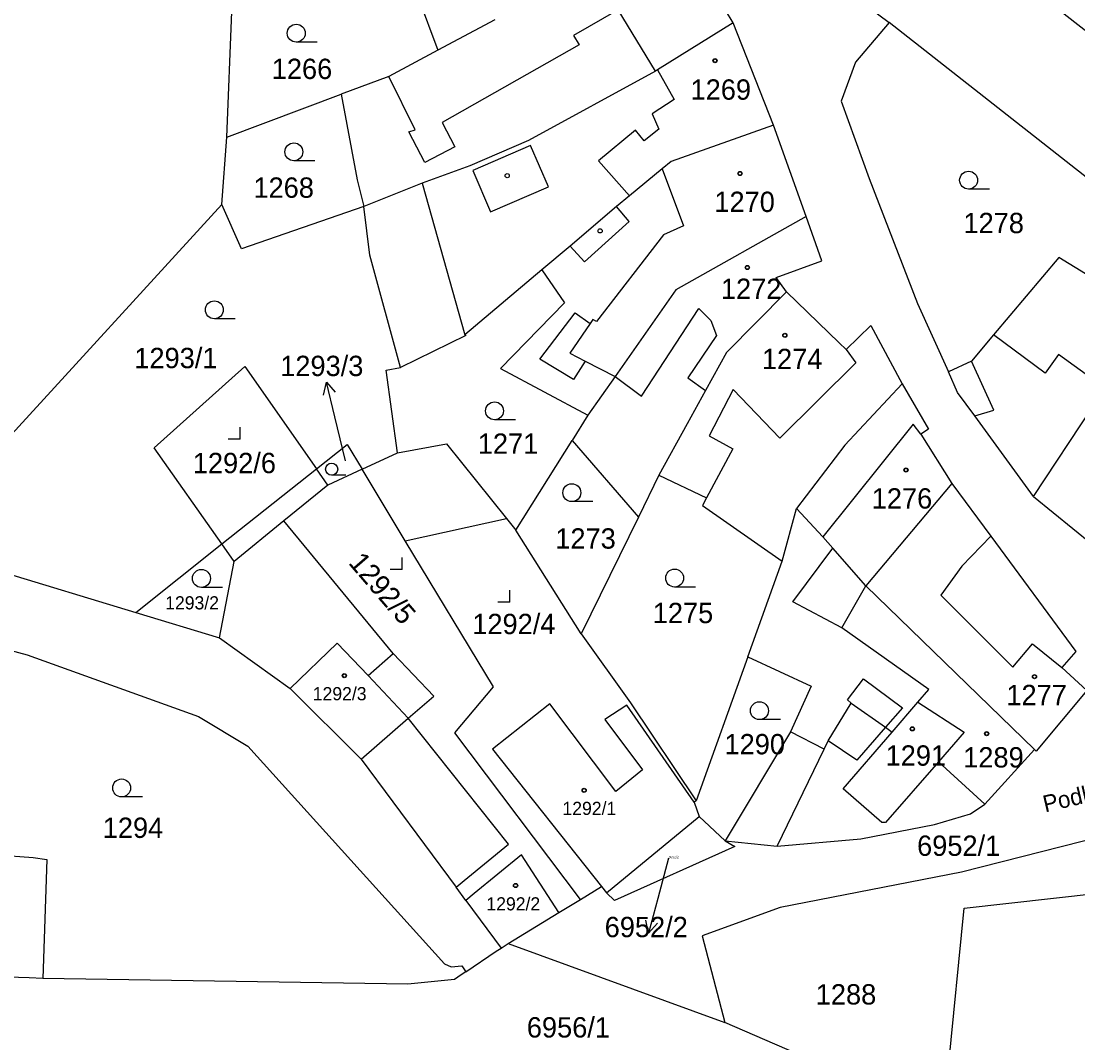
# Model space of a CAD drawing. Extents: x -593183 to -588034, y -1130415 to -1124994.
# Drawn here: x -590543.6 to -590455.2, y -1129282.9 to -1129197.4 of the extents above; entities that cross this region are included whole.
import ezdxf

# ---------------------------------------------------------------- set-up
doc = ezdxf.new("R2010")
doc.units = 0
for name, color, linetype in [('Vrstva 1', 7, 'Continuous'), ('Vrstva 15', 7, 'Continuous'), ('Vrstva 16', 7, 'Continuous'), ('Vrstva 18', 7, 'Continuous'), ('Vrstva 19', 7, 'Continuous'), ('Vrstva 25', 7, 'Continuous'), ('Vrstva 4', 7, 'Continuous')]:
    doc.layers.add(name, color=color, linetype=linetype)

msp = doc.modelspace()

# ---------------------------------------------------------------- linework, layer by layer
at = {"layer": 'Vrstva 1'}
for p, q in [((-590485.36, -1129174.1), (-590451.45, -1129200.65)), ((-590501.06, -1129174.91), (-590470.99, -1129197.54)), ((-590484.02, -1129197.57), (-590488.98, -1129189.3)), ((-590511.81, -1129191.46), (-590508.73, -1129199.86)), ((-590526.37, -1129207.11), (-590525.94, -1129196.63)), ((-590503.95, -1129197.3), (-590508.73, -1129199.86)), ((-590484.02, -1129197.57), (-590490.35, -1129201.49)), ((-590480.65, -1129206.11), (-590484.02, -1129197.57)), ((-590470.99, -1129197.54), (-590473.8, -1129200.86)), ((-590451.81, -1129212.59), (-590470.99, -1129197.54)), ((-590508.73, -1129199.86), (-590512.83, -1129202.05)), ((-590473.8, -1129200.86), (-590475, -1129204.11)), ((-590490.52, -1129201.6), (-590501.15, -1129207.41)), ((-590490.35, -1129201.49), (-590490.52, -1129201.6)), ((-590512.83, -1129202.05), (-590516.81, -1129203.54)), ((-590526.37, -1129207.11), (-590516.81, -1129203.54)), ((-590516.81, -1129203.54), (-590515.47, -1129210.69)), ((-590475, -1129204.11), (-590472.66, -1129210.59)), ((-590480.65, -1129206.11), (-590489.21, -1129209.16)), ((-590477.92, -1129213.75), (-590480.65, -1129206.11)), ((-590526.77, -1129212.75), (-590526.37, -1129207.11)), ((-590501.15, -1129207.41), (-590506.04, -1129209.52)), ((-590506.04, -1129209.52), (-590510.02, -1129210.98)), ((-590489.21, -1129209.16), (-590489.95, -1129209.77)), ((-590489.95, -1129209.77), (-590492.69, -1129212.03)), ((-590472.66, -1129210.59), (-590468.6, -1129221.03)), ((-590515.47, -1129210.69), (-590514.9, -1129212.93)), ((-590510.02, -1129210.98), (-590514.9, -1129212.93)), ((-590492.69, -1129212.03), (-590493.77, -1129212.93)), ((-590526.77, -1129212.75), (-590550.27, -1129238.43)), ((-590525.15, -1129216.46), (-590526.77, -1129212.75)), ((-590514.9, -1129212.93), (-590525.15, -1129216.46)), ((-590514.42, -1129216.98), (-590514.9, -1129212.93)), ((-590493.77, -1129212.93), (-590497.67, -1129216.23)), ((-590477.92, -1129213.75), (-590488.82, -1129219.9)), ((-590476.6, -1129217.45), (-590477.92, -1129213.75)), ((-590497.67, -1129216.23), (-590500.02, -1129218.21)), ((-590511.84, -1129226.38), (-590514.42, -1129216.98)), ((-590480.44, -1129218.87), (-590476.6, -1129217.45)), ((-590456.8, -1129217.19), (-590462.27, -1129223.66)), ((-590452.85, -1129219.6), (-590456.8, -1129217.19)), ((-590500.02, -1129218.21), (-590506.47, -1129223.65)), ((-590500.02, -1129218.21), (-590498.13, -1129220.98)), ((-590480.08, -1129219.35), (-590480.44, -1129218.87)), ((-590479.56, -1129220.05), (-590480.08, -1129219.35)), ((-590488.82, -1129219.9), (-590493.9, -1129227.14)), ((-590479.56, -1129220.05), (-590484.59, -1129225.12)), ((-590479.56, -1129220.05), (-590475.15, -1129224.31)), ((-590498.13, -1129220.98), (-590503.47, -1129226.48)), ((-590468.6, -1129221.03), (-590466.03, -1129226.74)), ((-590474.57, -1129224.87), (-590472.52, -1129222.88)), ((-590472.52, -1129222.88), (-590469.9, -1129227.76)), ((-590506.39, -1129223.71), (-590511.84, -1129226.38)), ((-590506.47, -1129223.65), (-590506.39, -1129223.71)), ((-590462.27, -1129223.66), (-590464.09, -1129225.86)), ((-590475.15, -1129224.31), (-590474.57, -1129224.87)), ((-590484.59, -1129225.12), (-590486.34, -1129228.31)), ((-590532.43, -1129233.09), (-590524.87, -1129226.31)), ((-590524.87, -1129226.31), (-590518.86, -1129234.86)), ((-590513.05, -1129226.6), (-590511.84, -1129226.38)), ((-590503.47, -1129226.48), (-590496.17, -1129230.38)), ((-590464.09, -1129225.86), (-590466.03, -1129226.74)), ((-590512.1, -1129233.51), (-590513.05, -1129226.6)), ((-590493.9, -1129227.14), (-590496.17, -1129230.38)), ((-590465.26, -1129228.46), (-590466.03, -1129226.74)), ((-590469.9, -1129227.76), (-590474.69, -1129232.87)), ((-590469.9, -1129227.76), (-590467.68, -1129231.53)), ((-590486.34, -1129228.31), (-590487.87, -1129231.08)), ((-590463.82, -1129230.43), (-590465.26, -1129228.46)), ((-590458.91, -1129237.16), (-590453.98, -1129229.7)), ((-590496.17, -1129230.38), (-590497.49, -1129232.49)), ((-590458.91, -1129237.16), (-590463.82, -1129230.43)), ((-590487.87, -1129231.08), (-590490.24, -1129235.39)), ((-590467.68, -1129231.53), (-590468.33, -1129231.95)), ((-590502.21, -1129239.98), (-590497.49, -1129232.49)), ((-590497.49, -1129232.49), (-590491.95, -1129238.89)), ((-590468.33, -1129231.95), (-590465.74, -1129236.07)), ((-590526.78, -1129241.14), (-590532.43, -1129233.09)), ((-590518.86, -1129234.86), (-590516.3, -1129232.83)), ((-590516.3, -1129232.83), (-590515.06, -1129234.89)), ((-590515.06, -1129234.89), (-590512.1, -1129233.51)), ((-590512.1, -1129233.51), (-590507.99, -1129232.76)), ((-590507.99, -1129232.76), (-590502.99, -1129239)), ((-590474.69, -1129232.87), (-590478.73, -1129238.18)), ((-590526.78, -1129241.14), (-590518.86, -1129234.86)), ((-590517.91, -1129236.21), (-590518.86, -1129234.86)), ((-590515.06, -1129234.89), (-590517.91, -1129236.21)), ((-590511.45, -1129240.89), (-590515.06, -1129234.89)), ((-590490.24, -1129235.39), (-590491.95, -1129238.89)), ((-590490.24, -1129235.39), (-590486.25, -1129237.29)), ((-590465.74, -1129236.07), (-590472.93, -1129244.63)), ((-590465.74, -1129236.07), (-590462.49, -1129240.48)), ((-590486.25, -1129237.29), (-590486.58, -1129237.91)), ((-590486.58, -1129237.91), (-590479.92, -1129242.57)), ((-590458.91, -1129237.16), (-590453.98, -1129241.19)), ((-590491.95, -1129238.89), (-590496.73, -1129248.66)), ((-590479.92, -1129242.57), (-590478.73, -1129238.18)), ((-590476.54, -1129240.53), (-590478.73, -1129238.18)), ((-590521.59, -1129239.21), (-590525.75, -1129242.61)), ((-590512.46, -1129250.3), (-590521.59, -1129239.21)), ((-590502.99, -1129239), (-590502.21, -1129239.98)), ((-590496.73, -1129248.66), (-590502.21, -1129239.98)), ((-590475.7, -1129241.48), (-590476.54, -1129240.53)), ((-590462.49, -1129240.48), (-590455.36, -1129250.13)), ((-590533.98, -1129246.86), (-590526.78, -1129241.14)), ((-590525.75, -1129242.61), (-590526.78, -1129241.14)), ((-590504.08, -1129253.09), (-590511.45, -1129240.89)), ((-590472.93, -1129244.63), (-590475.7, -1129241.48)), ((-590546.29, -1129243.13), (-590533.98, -1129246.86)), ((-590526.97, -1129248.99), (-590525.75, -1129242.61)), ((-590482.79, -1129250.59), (-590479.92, -1129242.57)), ((-590472.93, -1129244.63), (-590458.84, -1129258.33)), ((-590533.98, -1129246.86), (-590526.97, -1129248.99)), ((-590548.49, -1129248.97), (-590543.07, -1129250.41)), ((-590526.97, -1129248.99), (-590521.06, -1129253.22)), ((-590496.73, -1129248.66), (-590492.6, -1129254.42)), ((-590509.06, -1129253.86), (-590512.46, -1129250.3)), ((-590455.36, -1129250.13), (-590456.54, -1129251.48)), ((-590543.07, -1129250.41), (-590528.73, -1129255.56)), ((-590482.79, -1129250.59), (-590487.11, -1129262.63)), ((-590482.79, -1129250.59), (-590477.51, -1129253.03)), ((-590456.54, -1129251.48), (-590454.46, -1129253.4)), ((-590477.51, -1129253.03), (-590479.24, -1129256.84)), ((-590521.06, -1129253.22), (-590515.14, -1129259.14)), ((-590511.19, -1129255.71), (-590509.06, -1129253.86)), ((-590507.3, -1129256.94), (-590504.08, -1129253.09)), ((-590454.46, -1129253.4), (-590458.69, -1129258.46)), ((-590499.36, -1129254.52), (-590504.16, -1129258.29)), ((-590493.84, -1129261.85), (-590499.36, -1129254.52)), ((-590492.92, -1129254.63), (-590494.77, -1129255.83)), ((-590487.28, -1129262.74), (-590492.92, -1129254.63)), ((-590492.6, -1129254.42), (-590487.11, -1129262.63)), ((-590476.09, -1129257.59), (-590474.15, -1129254.44)), ((-590474.15, -1129254.44), (-590471.28, -1129256.46)), ((-590470.74, -1129256.87), (-590468.58, -1129254.37)), ((-590468.58, -1129254.37), (-590464.71, -1129256.88)), ((-590528.73, -1129255.56), (-590524.61, -1129258.06)), ((-590502.8, -1129266.24), (-590511.19, -1129255.71)), ((-590494.77, -1129255.83), (-590491.6, -1129260.04)), ((-590471.28, -1129256.46), (-590470.74, -1129256.87)), ((-590496.8, -1129270.86), (-590507.3, -1129256.94)), ((-590479.24, -1129256.84), (-590484.7, -1129265.95)), ((-590464.71, -1129256.88), (-590466.87, -1129259.35)), ((-590524.61, -1129258.06), (-590508.16, -1129276.26)), ((-590504.16, -1129258.29), (-590495.03, -1129269.78)), ((-590480.35, -1129266.41), (-590476.43, -1129258.3)), ((-590476.43, -1129258.3), (-590476.09, -1129257.59)), ((-590462.98, -1129262.91), (-590458.84, -1129258.33)), ((-590458.69, -1129258.46), (-590458.84, -1129258.33)), ((-590515.14, -1129259.14), (-590507.2, -1129269.84)), ((-590491.6, -1129260.04), (-590493.84, -1129261.85)), ((-590466.87, -1129259.35), (-590462.98, -1129262.91)), ((-590487.11, -1129262.63), (-590487.28, -1129262.74)), ((-590487.28, -1129262.74), (-590486.88, -1129263.92)), ((-590440.8, -1129262.47), (-590464.94, -1129268.58)), ((-590464.18, -1129263.7), (-590462.98, -1129262.91)), ((-590494.61, -1129270.3), (-590486.88, -1129263.92)), ((-590486.88, -1129263.92), (-590484.7, -1129265.95)), ((-590467.2, -1129264.59), (-590464.18, -1129263.7)), ((-590473.36, -1129265.81), (-590467.2, -1129264.59)), ((-590506.51, -1129269.28), (-590502.8, -1129266.24)), ((-590484.7, -1129265.95), (-590483.88, -1129266.43)), ((-590484.7, -1129265.95), (-590480.35, -1129266.41)), ((-590480.35, -1129266.41), (-590473.36, -1129265.81)), ((-590552.79, -1129266.55), (-590542.57, -1129267.37)), ((-590501.72, -1129267.14), (-590505.68, -1129270.37)), ((-590498.59, -1129271.96), (-590501.72, -1129267.14)), ((-590483.88, -1129266.43), (-590493.95, -1129270.96)), ((-590542.57, -1129267.37), (-590541.43, -1129267.52)), ((-590541.43, -1129267.52), (-590541.75, -1129277.47)), ((-590464.94, -1129268.58), (-590480.1, -1129271.54)), ((-590507.2, -1129269.84), (-590506.51, -1129269.28)), ((-590496.8, -1129270.86), (-590495.03, -1129269.78)), ((-590495.03, -1129269.78), (-590494.61, -1129270.3)), ((-590506.38, -1129270.94), (-590507.2, -1129269.84)), ((-590505.68, -1129270.37), (-590506.38, -1129270.94)), ((-590493.95, -1129270.96), (-590494.61, -1129270.3)), ((-590464.7, -1129271.59), (-590453.5, -1129270.33)), ((-590506.38, -1129270.94), (-590503.43, -1129274.93)), ((-590498.59, -1129271.96), (-590496.8, -1129270.86)), ((-590480.1, -1129271.54), (-590486.61, -1129273.9)), ((-590466.23, -1129287.01), (-590464.7, -1129271.59)), ((-590502.83, -1129274.54), (-590498.59, -1129271.96)), ((-590486.61, -1129273.9), (-590484.73, -1129281.16)), ((-590503.84, -1129275.2), (-590503.43, -1129274.93)), ((-590503.43, -1129274.93), (-590502.83, -1129274.54)), ((-590502.83, -1129274.54), (-590484.73, -1129281.16)), ((-590506.39, -1129276.91), (-590503.84, -1129275.2)), ((-590542.9, -1129277.43), (-590565.5, -1129276.72)), ((-590508.16, -1129276.26), (-590507.6, -1129276.49)), ((-590507.6, -1129276.49), (-590506.72, -1129276.41)), ((-590506.72, -1129276.41), (-590506.39, -1129276.91)), ((-590541.75, -1129277.47), (-590542.9, -1129277.43)), ((-590511.23, -1129277.96), (-590541.75, -1129277.47)), ((-590507.34, -1129277.56), (-590511.23, -1129277.96)), ((-590506.77, -1129277.16), (-590507.34, -1129277.56)), ((-590506.39, -1129276.91), (-590506.77, -1129277.16)), ((-590476.04, -1129284.9), (-590484.73, -1129281.16))]:
    msp.add_line(p, q, dxfattribs=at)
at = {"layer": 'Vrstva 16'}
for p, q in [((-590516.45, -1129234.19), (-590517.33, -1129230.52)), ((-590489.42, -1129267.42), (-590490.32, -1129270.79))]:
    msp.add_line(p, q, dxfattribs=at)
at = {"layer": 'Vrstva 25'}
for p, q in [((-590518.81, -1129199.18), (-590520.56, -1129199.18)), ((-590519.01, -1129209.1), (-590520.76, -1129209.1)), ((-590462.59, -1129211.47), (-590464.34, -1129211.47)), ((-590525.66, -1129222.31), (-590527.41, -1129222.31)), ((-590517.33, -1129230.52), (-590518.028, -1129227.602)), ((-590502.23, -1129230.76), (-590503.98, -1129230.76)), ((-590525.26, -1129232.38), (-590525.26, -1129231.38)), ((-590525.26, -1129232.38), (-590526.26, -1129232.38)), ((-590516.427, -1129235.39), (-590517.6, -1129235.39)), ((-590495.77, -1129237.6), (-590497.52, -1129237.6)), ((-590511.7, -1129243.28), (-590511.7, -1129242.28)), ((-590511.7, -1129243.28), (-590512.7, -1129243.28)), ((-590526.74, -1129244.77), (-590528.49, -1129244.77)), ((-590502.7, -1129246.01), (-590502.7, -1129245.01)), ((-590487.17, -1129244.74), (-590488.92, -1129244.74)), ((-590502.7, -1129246.01), (-590503.7, -1129246.01)), ((-590480.08, -1129255.83), (-590481.83, -1129255.83)), ((-590533.41, -1129262.29), (-590535.16, -1129262.29)), ((-590490.32, -1129270.79), (-590491.096, -1129273.688))]:
    msp.add_line(p, q, dxfattribs=at)
for points in [[(-590518.282, -1129228.691), (-590518.028, -1129227.602), (-590517.309, -1129228.459)], [(-590490.354, -1129272.851), (-590491.096, -1129273.688), (-590491.32, -1129272.593)]]:
    msp.add_lwpolyline(points, dxfattribs=at)
for centre, radius in [((-590520.56, -1129198.43), 0.75), ((-590485.55, -1129200.73), 0.175), ((-590485.55, -1129200.73), 0.15), ((-590520.76, -1129208.35), 0.75), ((-590502.92, -1129210.34), 0.175), ((-590483.45, -1129210.16), 0.175), ((-590483.45, -1129210.16), 0.15), ((-590464.34, -1129210.72), 0.75), ((-590495.15, -1129214.96), 0.175), ((-590482.84, -1129218.02), 0.175), ((-590482.84, -1129218.02), 0.15), ((-590527.41, -1129221.56), 0.75), ((-590479.7, -1129223.69), 0.175), ((-590479.7, -1129223.69), 0.15), ((-590503.98, -1129230.01), 0.75), ((-590517.6, -1129234.887), 0.503), ((-590469.57, -1129234.95), 0.175), ((-590469.57, -1129234.95), 0.15), ((-590497.52, -1129236.85), 0.75), ((-590528.49, -1129244.02), 0.75), ((-590488.92, -1129243.99), 0.75), ((-590516.54, -1129252.15), 0.175), ((-590516.54, -1129252.15), 0.15), ((-590458.83, -1129252.24), 0.175), ((-590458.83, -1129252.24), 0.15), ((-590481.83, -1129255.08), 0.75), ((-590469.05, -1129256.6), 0.175), ((-590469.05, -1129256.6), 0.15), ((-590462.83, -1129257), 0.175), ((-590462.83, -1129257), 0.15), ((-590535.16, -1129261.54), 0.75), ((-590496.49, -1129261.74), 0.175), ((-590496.49, -1129261.74), 0.15), ((-590502.22, -1129269.7), 0.175), ((-590502.22, -1129269.7), 0.15)]:
    msp.add_circle(centre, radius, dxfattribs=at)
at = {"layer": 'Vrstva 4'}
for p, q in [((-590493.65, -1129196.48), (-590497.39, -1129198.61)), ((-590490.52, -1129201.6), (-590493.65, -1129196.48)), ((-590497.39, -1129198.61), (-590496.89, -1129199.41)), ((-590496.89, -1129199.41), (-590508.35, -1129205.9)), ((-590490.35, -1129201.49), (-590488.95, -1129203.96)), ((-590510.61, -1129206.5), (-590512.83, -1129202.05)), ((-590488.95, -1129203.96), (-590490.81, -1129205.17)), ((-590490.81, -1129205.17), (-590490.24, -1129206.46)), ((-590508.35, -1129205.9), (-590507.3, -1129207.92)), ((-590511.15, -1129206.68), (-590510.61, -1129206.5)), ((-590509.81, -1129209.23), (-590511.15, -1129206.68)), ((-590492.2, -1129206.54), (-590495.3, -1129209.09)), ((-590491.48, -1129207.43), (-590492.2, -1129206.54)), ((-590490.24, -1129206.46), (-590491.48, -1129207.43)), ((-590507.3, -1129207.92), (-590509.81, -1129209.23)), ((-590500.97, -1129207.82), (-590505.79, -1129209.91)), ((-590499.47, -1129211.27), (-590500.97, -1129207.82)), ((-590495.3, -1129209.09), (-590492.69, -1129212.03)), ((-590505.79, -1129209.91), (-590504.33, -1129213.38)), ((-590489.95, -1129209.77), (-590488.18, -1129214.55)), ((-590510.02, -1129210.98), (-590506.47, -1129223.65)), ((-590504.33, -1129213.38), (-590499.47, -1129211.27)), ((-590492.71, -1129214.17), (-590493.77, -1129212.93)), ((-590496.45, -1129217.54), (-590492.71, -1129214.17)), ((-590488.18, -1129214.55), (-590489.85, -1129215.29)), ((-590489.85, -1129215.29), (-590495.45, -1129222.55)), ((-590497.67, -1129216.23), (-590496.45, -1129217.54)), ((-590500.18, -1129225.68), (-590497.23, -1129221.82)), ((-590497.23, -1129221.82), (-590495.99, -1129222.7)), ((-590491.69, -1129228.79), (-590486.9, -1129221.44)), ((-590486.9, -1129221.44), (-590485.9, -1129222.46)), ((-590495.99, -1129222.7), (-590497.68, -1129225.19)), ((-590495.76, -1129222.37), (-590495.99, -1129222.7)), ((-590495.45, -1129222.55), (-590495.76, -1129222.37)), ((-590485.9, -1129222.46), (-590485.43, -1129223.71)), ((-590485.43, -1129223.71), (-590487.81, -1129227.26)), ((-590457.94, -1129226.87), (-590462.27, -1129223.66)), ((-590497.68, -1129225.19), (-590496.39, -1129225.86)), ((-590474.57, -1129224.87), (-590473.77, -1129225.99)), ((-590456.82, -1129225.31), (-590457.94, -1129226.87)), ((-590452.97, -1129228.08), (-590456.82, -1129225.31)), ((-590497.38, -1129227.39), (-590500.18, -1129225.68)), ((-590496.39, -1129225.86), (-590497.38, -1129227.39)), ((-590496.39, -1129225.86), (-590493.9, -1129227.14)), ((-590473.77, -1129225.99), (-590480.13, -1129232.28)), ((-590462.24, -1129229.94), (-590464.09, -1129225.86)), ((-590493.9, -1129227.14), (-590491.69, -1129228.79)), ((-590487.81, -1129227.26), (-590486.34, -1129228.31)), ((-590484.04, -1129228.22), (-590486.02, -1129232.1)), ((-590480.13, -1129232.28), (-590484.04, -1129228.22)), ((-590463.82, -1129230.43), (-590462.24, -1129229.94)), ((-590468.97, -1129231.13), (-590476.54, -1129240.53)), ((-590468.33, -1129231.95), (-590468.97, -1129231.13)), ((-590486.02, -1129232.1), (-590484.05, -1129233.18)), ((-590484.05, -1129233.18), (-590486.25, -1129237.29)), ((-590517.91, -1129236.21), (-590521.59, -1129239.21)), ((-590511.45, -1129240.89), (-590502.99, -1129239)), ((-590462.49, -1129240.48), (-590464.9, -1129243)), ((-590479.05, -1129245.99), (-590475.7, -1129241.48)), ((-590464.9, -1129243), (-590466.67, -1129245.42)), ((-590474.95, -1129248.16), (-590472.93, -1129244.63)), ((-590466.67, -1129245.42), (-590460.64, -1129251.44)), ((-590474.95, -1129248.16), (-590479.05, -1129245.99)), ((-590467.67, -1129253.32), (-590474.95, -1129248.16)), ((-590517.13, -1129249.43), (-590521.06, -1129253.22)), ((-590514.56, -1129252.15), (-590517.13, -1129249.43)), ((-590460.64, -1129251.44), (-590459.01, -1129249.49)), ((-590459.01, -1129249.49), (-590456.54, -1129251.48)), ((-590514.56, -1129252.15), (-590512.46, -1129250.3)), ((-590511.19, -1129255.71), (-590514.56, -1129252.15)), ((-590474.46, -1129254.18), (-590473.14, -1129252.42)), ((-590473.14, -1129252.42), (-590469.87, -1129254.85)), ((-590468.58, -1129254.37), (-590467.67, -1129253.32)), ((-590474.15, -1129254.44), (-590474.46, -1129254.18)), ((-590469.87, -1129254.85), (-590471.28, -1129256.46)), ((-590515.14, -1129259.14), (-590511.19, -1129255.71)), ((-590471.28, -1129256.46), (-590473.68, -1129259.22)), ((-590476.43, -1129258.3), (-590479.24, -1129256.84)), ((-590474.83, -1129261.61), (-590470.74, -1129256.87)), ((-590473.68, -1129259.22), (-590476.09, -1129257.59)), ((-590466.87, -1129259.35), (-590471.28, -1129264.42)), ((-590471.6, -1129264.44), (-590474.83, -1129261.61)), ((-590471.28, -1129264.42), (-590471.6, -1129264.44))]:
    msp.add_line(p, q, dxfattribs=at)

# ---------------------------------------------------------------- texts
at = {"layer": 'Vrstva 15'}
msp.add_text('Podhradí', height=1.4, rotation=13.13406, dxfattribs=at).set_placement((-590457.94, -1129263.59))
at = {"layer": 'Vrstva 16'}
for s, p in [('1293/3', (-590521.9, -1129227.1)), ('6952/2', (-590494.769, -1129274.02))]:
    msp.add_text(s, height=1.7, dxfattribs=at).set_placement(p)
at = {"layer": 'Vrstva 18'}
for s, height, p in [('1266', 1.7, (-590522.61, -1129202.26)), ('1268', 1.7, (-590524.14, -1129212.19)), ('1278', 1.7, (-590464.77, -1129215.15)), ('1293/1', 1.7, (-590534.1, -1129226.44)), ('1271', 1.7, (-590505.38, -1129233.6)), ('1293/3', 0.01, (-590516.45, -1129234.19)), ('1273', 1.7, (-590498.9, -1129241.53)), ('1293/2', 1.1, (-590531.52, -1129246.61)), ('1275', 1.7, (-590490.75, -1129247.76)), ('1290', 1.7, (-590484.75, -1129258.73)), ('1294', 1.7, (-590536.74, -1129265.72)), ('6952/1', 1.7, (-590468.647, -1129267.22)), ('6952/2', 0.2, (-590489.42, -1129267.42)), ('1288', 1.7, (-590477.12, -1129279.65)), ('6956/1', 1.7, (-590501.28, -1129282.41))]:
    msp.add_text(s, height=height, dxfattribs=at).set_placement(p)
at = {"layer": 'Vrstva 19'}
for s, height, p in [('1269', 1.7, (-590487.59, -1129203.99)), ('1270', 1.7, (-590485.6, -1129213.38)), ('1272', 1.7, (-590485.05, -1129220.65)), ('1274', 1.7, (-590481.62, -1129226.52)), ('1292/6', 1.7, (-590529.21, -1129235.22)), ('1276', 1.7, (-590472.44, -1129238.18)), ('1292/4', 1.7, (-590505.84, -1129248.68)), ('1277', 1.7, (-590461.18, -1129254.62)), ('1292/3', 1.1, (-590519.18, -1129254.21)), ('1291', 1.7, (-590471.28, -1129259.68)), ('1289', 1.7, (-590464.79, -1129259.83)), ('1292/1', 1.1, (-590498.3, -1129263.8)), ('1292/2', 1.1, (-590504.66, -1129271.78))]:
    msp.add_text(s, height=height, dxfattribs=at).set_placement(p)
msp.add_text('1292/5', height=1.7, rotation=310.78089, dxfattribs=at).set_placement((-590516.26, -1129242.75))

doc.saveas('drawing.dxf')
